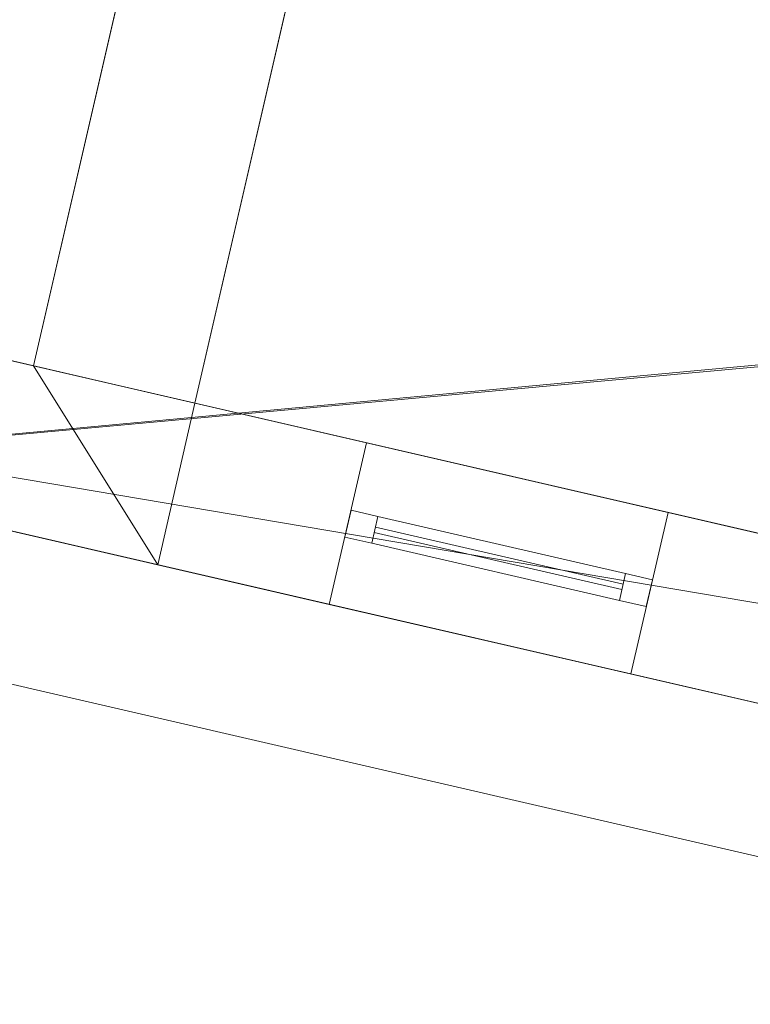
# Model space of a CAD drawing. Header units: millimetres. Extents: x -430348 to -225823, y -86243 to 5084.
# Tile 734 of 1056: x -340286 to -338964, y -66182 to -64401. Entities that reach past the tile are written whole.
import ezdxf

# ---------------------------------------------------------------- set-up
doc = ezdxf.new("R2010")
doc.units = ezdxf.units.MM
for name, color, linetype, lineweight in [('A-GLAZ-CURT', 52, 'Continuous', 9), ('A-GLAZ-CWMG', 51, 'Continuous', 9), ('A-ROOF', 132, 'Continuous', 9), ('A-WALL', 113, 'Continuous', 9)]:
    doc.layers.add(name, color=color, linetype=linetype, lineweight=lineweight)

# ---------------------------------------------------------------- blocks, each defined once
blk = doc.blocks.new('System Panel - Glazed-544235-_3D_ Copy 1')
at = {"layer": 'A-GLAZ-CURT', "transparency": 33554471}
mesh = blk.add_polyface(dxfattribs=at)
corners = [(-230, 5), (-230, 5, 575), (230, 5, 575), (230, 5)]
mesh.append_faces([[corners[k] for k in face] for face in [(1, 2, 3, 0)]])
mesh = blk.add_polyface(dxfattribs=at)
corners = [(230, -5), (-230, -5), (-230, 5), (230, 5)]
mesh.append_faces([[corners[k] for k in face] for face in [(3, 0, 1, 2)]])
mesh = blk.add_polyface(dxfattribs=at)
corners = [(-230, -5, 575), (230, -5, 575), (230, 5, 575), (-230, 5, 575)]
mesh.append_faces([[corners[k] for k in face] for face in [(3, 0, 1, 2)]])
mesh = blk.add_polyface(dxfattribs=at)
corners = [(-230, -5), (-230, -5, 575), (-230, 5, 575), (-230, 5)]
mesh.append_faces([[corners[k] for k in face] for face in [(0, 1, 2, 3)]])
mesh = blk.add_polyface(dxfattribs=at)
corners = [(230, -5, 575), (230, -5), (230, 5), (230, 5, 575)]
mesh.append_faces([[corners[k] for k in face] for face in [(0, 1, 2, 3)]])
mesh = blk.add_polyface(dxfattribs=at)
corners = [(-230, -5), (230, -5), (230, -5, 575), (-230, -5, 575)]
mesh.append_faces([[corners[k] for k in face] for face in [(3, 0, 1, 2)]])
blk = doc.blocks.new('Rectangular Mullion - 50mm x 50mm-430066-_3D_ Copy 1')
at = {"layer": 'A-GLAZ-CWMG'}
mesh = blk.add_polyface(dxfattribs=at)
corners = [(0, 25), (-50, 25), (-50, -25), (0, -25)]
mesh.append_faces([[corners[k] for k in face] for face in [(2, 3, 0, 1)]])
mesh = blk.add_polyface(dxfattribs=at)
corners = [(-50, 25), (0, 25), (0, 25, -650), (-50, 25, -650)]
mesh.append_faces([[corners[k] for k in face] for face in [(0, 1, 2, 3)]])
mesh = blk.add_polyface(dxfattribs=at)
corners = [(-50, -25), (-50, 25), (-50, 25, -650), (-50, -25, -650)]
mesh.append_faces([[corners[k] for k in face] for face in [(0, 1, 2, 3)]])
mesh = blk.add_polyface(dxfattribs=at)
corners = [(0, 25), (0, -25), (0, -25, -650), (0, 25, -650)]
mesh.append_faces([[corners[k] for k in face] for face in [(0, 1, 2, 3)]])
mesh = blk.add_polyface(dxfattribs=at)
corners = [(0, -25), (-50, -25), (-50, -25, -650), (0, -25, -650)]
mesh.append_faces([[corners[k] for k in face] for face in [(0, 1, 2, 3)]])
blk = doc.blocks.new('Rectangular Mullion - 50mm x 50mm-531031-_3D_ Copy 1')
at = {"layer": 'A-GLAZ-CWMG'}
mesh = blk.add_polyface(dxfattribs=at)
corners = [(0, 25), (-50, 25), (-50, -25), (0, -25)]
mesh.append_faces([[corners[k] for k in face] for face in [(3, 0, 1, 2)]])
mesh = blk.add_polyface(dxfattribs=at)
corners = [(0, 25, -460), (0, -25, -460), (-50, -25, -460), (-50, 25, -460)]
mesh.append_faces([[corners[k] for k in face] for face in [(3, 0, 1, 2)]])
mesh = blk.add_polyface(dxfattribs=at)
corners = [(-50, 25), (0, 25), (0, 25, -460), (-50, 25, -460)]
mesh.append_faces([[corners[k] for k in face] for face in [(0, 1, 2, 3)]])
mesh = blk.add_polyface(dxfattribs=at)
corners = [(-50, -25), (-50, 25), (-50, 25, -460), (-50, -25, -460)]
mesh.append_faces([[corners[k] for k in face] for face in [(3, 0, 1, 2)]])
mesh = blk.add_polyface(dxfattribs=at)
corners = [(0, 25), (0, -25), (0, -25, -460), (0, 25, -460)]
mesh.append_faces([[corners[k] for k in face] for face in [(3, 0, 1, 2)]])
mesh = blk.add_polyface(dxfattribs=at)
corners = [(0, -25), (-50, -25), (-50, -25, -460), (0, -25, -460)]
mesh.append_faces([[corners[k] for k in face] for face in [(0, 1, 2, 3)]])
blk = doc.blocks.new('Rectangular Mullion - 50mm x 50mm-386278-_3D_ Copy 1')
at = {"layer": 'A-GLAZ-CWMG'}
mesh = blk.add_polyface(dxfattribs=at)
corners = [(0, 25), (-50, 25), (-50, -25), (0, -25)]
mesh.append_faces([[corners[k] for k in face] for face in [(2, 3, 0, 1)]])
mesh = blk.add_polyface(dxfattribs=at)
corners = [(-50, 25), (0, 25), (0, 25, -650), (-50, 25, -650)]
mesh.append_faces([[corners[k] for k in face] for face in [(3, 0, 1, 2)]])
mesh = blk.add_polyface(dxfattribs=at)
corners = [(-50, -25), (-50, 25), (-50, 25, -650), (-50, -25, -650)]
mesh.append_faces([[corners[k] for k in face] for face in [(3, 0, 1, 2)]])
mesh = blk.add_polyface(dxfattribs=at)
corners = [(0, 25), (0, -25), (0, -25, -650), (0, 25, -650)]
mesh.append_faces([[corners[k] for k in face] for face in [(3, 0, 1, 2)]])
mesh = blk.add_polyface(dxfattribs=at)
corners = [(0, -25), (-50, -25), (-50, -25, -650), (0, -25, -650)]
mesh.append_faces([[corners[k] for k in face] for face in [(3, 0, 1, 2)]])
blk = doc.blocks.new('Rectangular Mullion - 50mm x 50mm-531032-_3D_ Copy 1')
at = {"layer": 'A-GLAZ-CWMG'}
mesh = blk.add_polyface(dxfattribs=at)
corners = [(0, 25), (-50, 25), (-50, -25), (0, -25)]
mesh.append_faces([[corners[k] for k in face] for face in [(3, 0, 1, 2)]])
mesh = blk.add_polyface(dxfattribs=at)
corners = [(0, 25, -460), (0, -25, -460), (-50, -25, -460), (-50, 25, -460)]
mesh.append_faces([[corners[k] for k in face] for face in [(3, 0, 1, 2)]])
mesh = blk.add_polyface(dxfattribs=at)
corners = [(-50, 25), (0, 25), (0, 25, -460), (-50, 25, -460)]
mesh.append_faces([[corners[k] for k in face] for face in [(0, 1, 2, 3)]])
mesh = blk.add_polyface(dxfattribs=at)
corners = [(-50, -25), (-50, 25), (-50, 25, -460), (-50, -25, -460)]
mesh.append_faces([[corners[k] for k in face] for face in [(3, 0, 1, 2)]])
mesh = blk.add_polyface(dxfattribs=at)
corners = [(0, 25), (0, -25), (0, -25, -460), (0, 25, -460)]
mesh.append_faces([[corners[k] for k in face] for face in [(3, 0, 1, 2)]])
mesh = blk.add_polyface(dxfattribs=at)
corners = [(0, -25), (-50, -25), (-50, -25, -460), (0, -25, -460)]
mesh.append_faces([[corners[k] for k in face] for face in [(0, 1, 2, 3)]])
blk = doc.blocks.new('Rectangular Mullion - 50mm x 50mm-386504-_3D_ Copy 1')
at = {"layer": 'A-GLAZ-CWMG'}
mesh = blk.add_polyface(dxfattribs=at)
corners = [(0, 25, -650), (0, -25, -650), (-50, -25, -650), (-50, 25, -650)]
mesh.append_faces([[corners[k] for k in face] for face in [(3, 0, 1, 2)]])
mesh = blk.add_polyface(dxfattribs=at)
corners = [(-50, 25), (0, 25), (0, 25, -650), (-50, 25, -650)]
mesh.append_faces([[corners[k] for k in face] for face in [(3, 0, 1, 2)]])
mesh = blk.add_polyface(dxfattribs=at)
corners = [(-50, -25), (-50, 25), (-50, 25, -650), (-50, -25, -650)]
mesh.append_faces([[corners[k] for k in face] for face in [(3, 0, 1, 2)]])
mesh = blk.add_polyface(dxfattribs=at)
corners = [(0, 25), (0, -25), (0, -25, -650), (0, 25, -650)]
mesh.append_faces([[corners[k] for k in face] for face in [(3, 0, 1, 2)]])
mesh = blk.add_polyface(dxfattribs=at)
corners = [(0, -25), (-50, -25), (-50, -25, -650), (0, -25, -650)]
mesh.append_faces([[corners[k] for k in face] for face in [(3, 0, 1, 2)]])
blk = doc.blocks.new('Rectangular Mullion - 50mm x 50mm-430069-_3D_ Copy 1')
at = {"layer": 'A-GLAZ-CWMG'}
mesh = blk.add_polyface(dxfattribs=at)
corners = [(0, 25, -650), (0, -25, -650), (-50, -25, -650), (-50, 25, -650)]
mesh.append_faces([[corners[k] for k in face] for face in [(0, 1, 2, 3)]])
mesh = blk.add_polyface(dxfattribs=at)
corners = [(-50, 25), (0, 25), (0, 25, -650), (-50, 25, -650)]
mesh.append_faces([[corners[k] for k in face] for face in [(0, 1, 2, 3)]])
mesh = blk.add_polyface(dxfattribs=at)
corners = [(-50, -25), (-50, 25), (-50, 25, -650), (-50, -25, -650)]
mesh.append_faces([[corners[k] for k in face] for face in [(0, 1, 2, 3)]])
mesh = blk.add_polyface(dxfattribs=at)
corners = [(0, 25), (0, -25), (0, -25, -650), (0, 25, -650)]
mesh.append_faces([[corners[k] for k in face] for face in [(0, 1, 2, 3)]])
mesh = blk.add_polyface(dxfattribs=at)
corners = [(0, -25), (-50, -25), (-50, -25, -650), (0, -25, -650)]
mesh.append_faces([[corners[k] for k in face] for face in [(0, 1, 2, 3)]])
blk = doc.blocks.new('Rectangular Mullion - 50mm x 50mm-531033-_3D_ Copy 1')
at = {"layer": 'A-GLAZ-CWMG'}
mesh = blk.add_polyface(dxfattribs=at)
corners = [(25, 25), (-25, 25), (-25, -25), (25, -25)]
mesh.append_faces([[corners[k] for k in face] for face in [(2, 3, 0, 1)]])
mesh = blk.add_polyface(dxfattribs=at)
corners = [(25, 25, -460), (25, -25, -460), (-25, -25, -460), (-25, 25, -460)]
mesh.append_faces([[corners[k] for k in face] for face in [(0, 1, 2, 3)]])
mesh = blk.add_polyface(dxfattribs=at)
corners = [(-25, 25), (25, 25), (25, 25, -460), (-25, 25, -460)]
mesh.append_faces([[corners[k] for k in face] for face in [(0, 1, 2, 3)]])
mesh = blk.add_polyface(dxfattribs=at)
corners = [(-25, -25), (-25, 25), (-25, 25, -460), (-25, -25, -460)]
mesh.append_faces([[corners[k] for k in face] for face in [(0, 1, 2, 3)]])
mesh = blk.add_polyface(dxfattribs=at)
corners = [(25, 25), (25, -25), (25, -25, -460), (25, 25, -460)]
mesh.append_faces([[corners[k] for k in face] for face in [(0, 1, 2, 3)]])
mesh = blk.add_polyface(dxfattribs=at)
corners = [(25, -25), (-25, -25), (-25, -25, -460), (25, -25, -460)]
mesh.append_faces([[corners[k] for k in face] for face in [(0, 1, 2, 3)]])

msp = doc.modelspace()

# ---------------------------------------------------------------- block references
at = {"layer": 'A-GLAZ-CURT', "transparency": 33554471, "rotation": 347.0000000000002}
for p in [(-339419.2, -65375.2, 63198.9), (-339419.2, -65375.2, 63823.9)]:
    msp.add_blockref('System Panel - Glazed-544235-_3D_ Copy 1', p, dxfattribs=at)
at = {"layer": 'A-GLAZ-CWMG', "rotation": 167.0000000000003}
for name, p in [('Rectangular Mullion - 50mm x 50mm-430066-_3D_ Copy 1', (-339692, -65312.3, 64448.9)), ('Rectangular Mullion - 50mm x 50mm-386504-_3D_ Copy 1', (-339692, -65312.3, 63798.9))]:
    msp.add_blockref(name, p, dxfattribs=at)
at = {"layer": 'A-GLAZ-CWMG', "extrusion": (0.97437, -0.224951, 0), "rotation": 90}
for name, p in [('Rectangular Mullion - 50mm x 50mm-531031-_3D_ Copy 1', (-140052.4, 64448.9, -315783.7)), ('Rectangular Mullion - 50mm x 50mm-531033-_3D_ Copy 1', (-140052.4, 63798.9, -315783.7))]:
    msp.add_blockref(name, p, dxfattribs=at)
at = {"layer": 'A-GLAZ-CWMG', "extrusion": (-0.97437, 0.224951, 0), "rotation": 270}
msp.add_blockref('Rectangular Mullion - 50mm x 50mm-531032-_3D_ Copy 1', (140052.4, 63148.9, 316243.7), dxfattribs=at)
at = {"layer": 'A-GLAZ-CWMG', "extrusion": (0, 0, -1), "rotation": 192.9999999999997}
for name, p in [('Rectangular Mullion - 50mm x 50mm-386278-_3D_ Copy 1', (339146.4, -65438.2, -63148.9)), ('Rectangular Mullion - 50mm x 50mm-430069-_3D_ Copy 1', (339146.4, -65438.2, -63798.9))]:
    msp.add_blockref(name, p, dxfattribs=at)

# ---------------------------------------------------------------- meshes
at = {"layer": 'A-ROOF'}
mesh = msp.add_polyface(dxfattribs=at)
corners = [(-340261.2, -65026.9, 62075.5), (-339006, -59589.9, 62075.5), (-337272.8, -59990, 62075.5), (-338528, -65427, 62075.5)]
mesh.append_faces([[corners[k] for k in face] for face in [(0, 1, 2, 3)]])
mesh = msp.add_polyface(dxfattribs=at)
corners = [(-339006, -59589.9, 62175.5), (-340261.2, -65026.9, 62175.5), (-338528, -65427, 62175.5), (-337272.8, -59990, 62175.5)]
mesh.append_faces([[corners[k] for k in face] for face in [(3, 0, 1, 2)]])
mesh = msp.add_polyface(dxfattribs=at)
corners = [(-340261.2, -65026.9, 62175.5), (-339006, -59589.9, 62175.5), (-339006, -59589.9, 62075.5), (-340261.2, -65026.9, 62075.5)]
mesh.append_faces([[corners[k] for k in face] for face in [(1, 2, 3, 0)]])
mesh = msp.add_polyface(dxfattribs=at)
corners = [(-333679.3, -67131.4, 64510), (-333787.9, -67106.3, 64510), (-335095.5, -64675.5, 65989.7), (-337337.2, -66286.9, 64510), (-337344.3, -66285.3, 64510), (-341698.3, -65280.1, 64510), (-341704.9, -65278.5, 64510), (-343057.1, -62796.3, 66018.2), (-345361.9, -64434.3, 64510), (-345595.8, -64380.3, 64510), (-347012.5, -61860.2, 66034.2), (-349390.6, -63504.2, 64510), (-349395.8, -63503, 64510), (-351315.3, -63059.8, 64510), (-347357.6, -60586.7, 66863.9), (-332936.9, -63916, 66863.9)]
mesh.append_faces([[corners[k] for k in face] for face in [(15, 7, 14)]], dxfattribs={"vtx0": -1, "vtx1": -1})
mesh.append_faces([[corners[k] for k in face] for face in [(10, 14, 7, 9)]], dxfattribs={"vtx0": -1, "vtx1": -1, "vtx2": -1})
mesh.append_faces([[corners[k] for k in face] for face in [(2, 5, 7, 15)]], dxfattribs={"vtx0": -1, "vtx1": -1, "vtx2": -1, "vtx3": -1})
mesh.append_faces([[corners[k] for k in face] for face in [(10, 11, 12), (7, 8, 9), (0, 1, 2, 15), (5, 6, 7)]], dxfattribs={"vtx2": -1})
mesh.append_faces([[corners[k] for k in face] for face in [(12, 13, 14, 10)]], dxfattribs={"vtx2": -1, "vtx3": -1})
mesh.append_faces([[corners[k] for k in face] for face in [(2, 3, 4, 5)]], dxfattribs={"vtx3": -1})
mesh = msp.add_polyface(dxfattribs=at)
corners = [(-333679.3, -67131.4, 64632.8), (-332936.9, -63916, 66986.7), (-347357.6, -60586.7, 66986.7), (-351315.3, -63059.8, 64632.8), (-349395.8, -63503, 64632.8), (-347011.2, -61854.5, 66161.2), (-345590.6, -64381.5, 64632.8), (-345368.5, -64432.7, 64632.8), (-343055.3, -62788.8, 66146.5), (-341698.3, -65280.1, 64632.8), (-337344.3, -66285.3, 64632.8), (-335093.6, -64667.3, 66118.5), (-333780.7, -67108, 64632.8)]
mesh.append_faces([[corners[k] for k in face] for face in [(8, 2, 5, 6)]], dxfattribs={"vtx0": -1, "vtx1": -1, "vtx3": -1})
mesh.append_faces([[corners[k] for k in face] for face in [(8, 1, 2)]], dxfattribs={"vtx0": -1, "vtx2": -1})
mesh.append_faces([[corners[k] for k in face] for face in [(7, 8, 6)]], dxfattribs={"vtx1": -1})
mesh.append_faces([[corners[k] for k in face] for face in [(8, 9, 11, 1)]], dxfattribs={"vtx1": -1, "vtx2": -1, "vtx3": -1})
mesh.append_faces([[corners[k] for k in face] for face in [(9, 10, 11)]], dxfattribs={"vtx2": -1})
mesh.append_faces([[corners[k] for k in face] for face in [(2, 3, 4, 5), (11, 12, 0, 1)]], dxfattribs={"vtx3": -1})
mesh = msp.add_polyface(dxfattribs=at)
corners = [(-338528, -65427, 62175.5), (-340261.2, -65026.9, 62175.5), (-340261.2, -65026.9, 62075.5), (-338528, -65427, 62075.5)]
mesh.append_faces([[corners[k] for k in face] for face in [(1, 2, 3, 0)]])
mesh = msp.add_polyface(dxfattribs=at)
corners = [(-337344.3, -66285.3, 64510), (-337344.3, -66285.3, 64632.8), (-341698.3, -65280.1, 64632.8), (-341698.3, -65280.1, 64510)]
mesh.append_faces([[corners[k] for k in face] for face in [(2, 3, 0, 1)]])
at = {"layer": 'A-WALL'}
mesh = msp.add_polyface(dxfattribs=at)
corners = [(-339006, -59589.9, 59055.2), (-340261.2, -65026.9, 59055.2), (-340261.2, -65026.9, 62075.5), (-339006, -59589.9, 62075.5), (-339793.5, -63001.1, 60458), (-339793.5, -63001.1, 61858), (-340005, -63917, 61858), (-340005, -63917, 60458)]
mesh.append_faces([[corners[k] for k in face] for face in [(5, 3, 4)]], dxfattribs={"vtx0": -1, "vtx1": -1})
mesh.append_faces([[corners[k] for k in face] for face in [(7, 1, 2, 6), (1, 7, 4)]], dxfattribs={"vtx0": -1, "vtx2": -1})
mesh.append_faces([[corners[k] for k in face] for face in [(4, 3, 0, 1)]], dxfattribs={"vtx0": -1, "vtx3": -1})
mesh.append_faces([[corners[k] for k in face] for face in [(2, 3, 5, 6)]], dxfattribs={"vtx1": -1, "vtx3": -1})
mesh = msp.add_polyface(dxfattribs=at)
corners = [(-338713.7, -59657.3, 59055.2), (-339968.9, -65094.4, 59055.2), (-340261.2, -65026.9, 59055.2), (-339006, -59589.9, 59055.2)]
mesh.append_faces([[corners[k] for k in face] for face in [(0, 1, 2, 3)]])
mesh = msp.add_polyface(dxfattribs=at)
corners = [(-339968.9, -65094.4, 62075.5), (-338713.7, -59657.3, 62075.5), (-339006, -59589.9, 62075.5), (-340261.2, -65026.9, 62075.5)]
mesh.append_faces([[corners[k] for k in face] for face in [(2, 3, 0, 1)]])
mesh = msp.add_polyface(dxfattribs=at)
corners = [(-339968.9, -65094.4, 59055.2), (-338713.7, -59657.3, 59055.2), (-338713.7, -59657.3, 62075.5), (-339968.9, -65094.4, 62075.5), (-339501.2, -63068.6, 61858), (-339501.2, -63068.6, 60458), (-339712.7, -63984.5, 60458), (-339712.7, -63984.5, 61858)]
mesh.append_faces([[corners[k] for k in face] for face in [(6, 0, 5)]], dxfattribs={"vtx0": -1, "vtx1": -1})
mesh.append_faces([[corners[k] for k in face] for face in [(3, 7, 4, 2), (2, 4, 5)]], dxfattribs={"vtx0": -1, "vtx2": -1})
mesh.append_faces([[corners[k] for k in face] for face in [(1, 2, 5, 0)]], dxfattribs={"vtx1": -1, "vtx2": -1})
mesh.append_faces([[corners[k] for k in face] for face in [(3, 0, 6, 7)]], dxfattribs={"vtx1": -1, "vtx3": -1})
mesh = msp.add_polyface(dxfattribs=at)
corners = [(-336905.1, -65801.7, 59055.2), (-336709.3, -66154.8, 59055.2), (-338887.8, -65651.9, 59055.2), (-338820.3, -65359.6, 59055.2), (-338528, -65427, 59055.2), (-341928.5, -64642, 59055.2), (-340261.2, -65026.9, 59055.2), (-339968.9, -65094.4, 59055.2), (-340036.4, -65386.7, 59055.2), (-342259.1, -64873.5, 59055.2)]
mesh.append_faces([[corners[k] for k in face] for face in [(8, 6, 7)]], dxfattribs={"vtx0": -1})
mesh.append_faces([[corners[k] for k in face] for face in [(4, 0, 1), (2, 3, 4, 1), (9, 5, 6, 8)]], dxfattribs={"vtx2": -1})
mesh = msp.add_polyface(dxfattribs=at)
corners = [(-341877.6, -64961.6, 64702.6), (-337045.4, -66077.2, 64702.6), (-336835.9, -65926.6, 64840.9), (-336905.1, -65801.7, 64916.5), (-341928.5, -64642, 64916.5), (-342017.6, -64704.4, 64858.8)]
mesh.append_faces([[corners[k] for k in face] for face in [(4, 5, 0, 3), (1, 2, 3, 0)]], dxfattribs={"vtx2": -1})
mesh = msp.add_polyface(dxfattribs=at)
corners = [(-336905.1, -65801.7, 64916.5), (-336905.1, -65801.7, 59055.2), (-338528, -65427, 59055.2), (-338820.3, -65359.6, 59055.2), (-338820.3, -65359.6, 62075.5), (-339968.9, -65094.4, 62075.5), (-339968.9, -65094.4, 59055.2), (-340261.2, -65026.9, 59055.2), (-341928.5, -64642, 59055.2), (-341928.5, -64642, 64916.5), (-338235.7, -65494.5, 64448.9), (-338235.7, -65494.5, 63148.9), (-337573.1, -65647.5, 63148.9), (-337573.1, -65647.5, 64448.9), (-339658.3, -65166.1, 64448.9), (-339658.3, -65166.1, 63148.9), (-339112.6, -65292.1, 63148.9), (-339112.6, -65292.1, 64448.9), (-341197.8, -64810.7, 64448.9), (-341197.8, -64810.7, 63148.9), (-340535.2, -64963.6, 63148.9), (-340535.2, -64963.6, 64448.9), (-340398.8, -64995.1, 62075.5), (-341314.7, -64783.7, 62075.5), (-341314.7, -64783.7, 59625.5), (-340398.8, -64995.1, 59625.5), (-338430.6, -65449.5, 59625.5), (-337514.7, -65661, 59625.5), (-337514.7, -65661, 62075.5), (-338430.6, -65449.5, 62075.5)]
mesh.append_faces([[corners[k] for k in face] for face in [(29, 4, 11), (19, 23, 9, 18)]], dxfattribs={"vtx0": -1, "vtx1": -1, "vtx2": -1})
mesh.append_faces([[corners[k] for k in face] for face in [(0, 28, 12, 13), (20, 5, 22, 23), (9, 14, 21, 18)]], dxfattribs={"vtx0": -1, "vtx1": -1, "vtx3": -1})
mesh.append_faces([[corners[k] for k in face] for face in [(2, 26, 27, 1), (1, 27, 28, 0), (26, 3, 4, 29), (26, 2, 3), (11, 16, 17, 10), (0, 17, 14, 9), (23, 19, 20)]], dxfattribs={"vtx0": -1, "vtx2": -1})
mesh.append_faces([[corners[k] for k in face] for face in [(4, 15, 16, 11), (0, 13, 10, 17), (15, 4, 5, 20)]], dxfattribs={"vtx0": -1, "vtx2": -1, "vtx3": -1})
mesh.append_faces([[corners[k] for k in face] for face in [(25, 5, 6, 7)]], dxfattribs={"vtx0": -1, "vtx3": -1})
mesh.append_faces([[corners[k] for k in face] for face in [(25, 22, 5)]], dxfattribs={"vtx1": -1, "vtx2": -1})
mesh.append_faces([[corners[k] for k in face] for face in [(11, 12, 28, 29), (24, 25, 7, 8), (23, 24, 8, 9), (14, 15, 20, 21)]], dxfattribs={"vtx1": -1, "vtx3": -1})
mesh = msp.add_polyface(dxfattribs=at)
corners = [(-336709.3, -66154.8, 64982.7), (-337045.4, -66077.2, 64702.6), (-341877.6, -64961.6, 64702.6), (-342259.1, -64873.5, 65017.4), (-342259.1, -64873.5, 59055.2), (-340036.4, -65386.7, 59055.2), (-340036.4, -65386.7, 62075.5), (-338887.8, -65651.9, 62075.5), (-338887.8, -65651.9, 59055.2), (-336709.3, -66154.8, 59055.2), (-338303.2, -65786.8, 63148.9), (-338303.2, -65786.8, 64448.9), (-337640.6, -65939.8, 64448.9), (-337640.6, -65939.8, 63148.9), (-339725.8, -65458.4, 63148.9), (-339725.8, -65458.4, 64448.9), (-339180.1, -65584.4, 64448.9), (-339180.1, -65584.4, 63148.9), (-341265.3, -65103, 63148.9), (-341265.3, -65103, 64448.9), (-340602.7, -65256, 64448.9), (-340602.7, -65256, 63148.9), (-341382.2, -65076, 62075.5), (-340466.3, -65287.4, 62075.5), (-340466.3, -65287.4, 59625.5), (-341382.2, -65076, 59625.5), (-337582.2, -65953.3, 59625.5), (-338498.1, -65741.8, 59625.5), (-338498.1, -65741.8, 62075.5), (-337582.2, -65953.3, 62075.5)]
mesh.append_faces([[corners[k] for k in face] for face in [(23, 6, 21, 22), (20, 15, 2, 19)]], dxfattribs={"vtx0": -1, "vtx1": -1, "vtx2": -1})
mesh.append_faces([[corners[k] for k in face] for face in [(10, 7, 28, 29), (1, 16, 11, 12)]], dxfattribs={"vtx0": -1, "vtx1": -1, "vtx3": -1})
mesh.append_faces([[corners[k] for k in face] for face in [(4, 25, 22, 3), (25, 4, 5, 24), (24, 5, 6, 23), (21, 14, 15, 20), (29, 13, 10)]], dxfattribs={"vtx0": -1, "vtx2": -1})
mesh.append_faces([[corners[k] for k in face] for face in [(18, 2, 3, 22)]], dxfattribs={"vtx0": -1, "vtx2": -1, "vtx3": -1})
mesh.append_faces([[corners[k] for k in face] for face in [(18, 19, 2), (21, 18, 22), (12, 13, 1)]], dxfattribs={"vtx1": -1, "vtx2": -1})
mesh.append_faces([[corners[k] for k in face] for face in [(6, 7, 14, 21), (17, 14, 7, 10), (0, 1, 13, 29)]], dxfattribs={"vtx1": -1, "vtx2": -1, "vtx3": -1})
mesh.append_faces([[corners[k] for k in face] for face in [(1, 2, 15, 16), (27, 28, 7, 8), (29, 26, 9, 0), (26, 27, 8, 9), (16, 17, 10, 11)]], dxfattribs={"vtx1": -1, "vtx3": -1})
mesh = msp.add_polyface(dxfattribs=at)
corners = [(-339968.9, -65094.4, 59055.2), (-339968.9, -65094.4, 62075.5), (-340261.2, -65026.9, 62075.5), (-340261.2, -65026.9, 59055.2)]
mesh.append_faces([[corners[k] for k in face] for face in [(3, 0, 1, 2)]])
mesh = msp.add_polyface(dxfattribs=at)
corners = [(-339968.9, -65094.4, 62075.5), (-338820.3, -65359.6, 62075.5), (-338887.8, -65651.9, 62075.5), (-340036.4, -65386.7, 62075.5)]
mesh.append_faces([[corners[k] for k in face] for face in [(3, 0, 1, 2)]])
mesh = msp.add_polyface(dxfattribs=at)
corners = [(-339968.9, -65094.4, 62075.5), (-340036.4, -65386.7, 62075.5), (-340036.4, -65386.7, 59055.2), (-339968.9, -65094.4, 59055.2)]
mesh.append_faces([[corners[k] for k in face] for face in [(1, 2, 3, 0)]])
mesh = msp.add_polyface(dxfattribs=at)
corners = [(-339725.8, -65458.4, 63148.9), (-339658.3, -65166.1, 63148.9), (-339658.3, -65166.1, 64448.9), (-339725.8, -65458.4, 64448.9)]
mesh.append_faces([[corners[k] for k in face] for face in [(0, 1, 2, 3)]])
mesh = msp.add_polyface(dxfattribs=at)
corners = [(-339725.8, -65458.4, 64448.9), (-339658.3, -65166.1, 64448.9), (-339112.6, -65292.1, 64448.9), (-339180.1, -65584.4, 64448.9)]
mesh.append_faces([[corners[k] for k in face] for face in [(0, 1, 2, 3)]])
mesh = msp.add_polyface(dxfattribs=at)
corners = [(-339658.3, -65166.1, 63148.9), (-339725.8, -65458.4, 63148.9), (-339180.1, -65584.4, 63148.9), (-339112.6, -65292.1, 63148.9)]
mesh.append_faces([[corners[k] for k in face] for face in [(3, 0, 1, 2)]])
mesh = msp.add_polyface(dxfattribs=at)
corners = [(-339180.1, -65584.4, 64448.9), (-339112.6, -65292.1, 64448.9), (-339112.6, -65292.1, 63148.9), (-339180.1, -65584.4, 63148.9)]
mesh.append_faces([[corners[k] for k in face] for face in [(0, 1, 2, 3)]])

doc.saveas('drawing.dxf')
